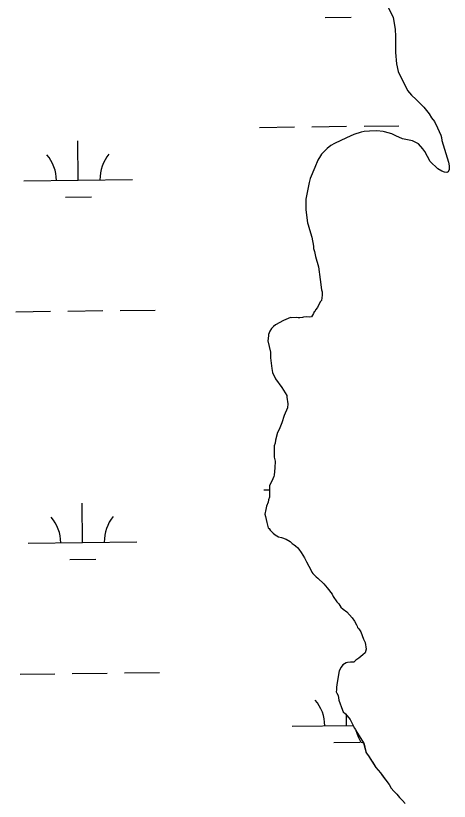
# Model space of a CAD drawing. Extents: x 3694830 to 3732949, y 415201 to 440970.
# Drawn here: x 3728339 to 3728737, y 428324 to 429045 of the extents above; entities that cross this region are included whole.
import ezdxf

# ---------------------------------------------------------------- set-up
doc = ezdxf.new("R2010")
doc.units = 0
doc.layers.add('V-TOPO-SHOR', color=7, linetype='Continuous')
doc.layers.add('V-WETL-SWMP', color=7, linetype='Continuous')

msp = doc.modelspace()

# ---------------------------------------------------------------- linework, layer by layer
at = {"layer": 'V-TOPO-SHOR'}
for p, q in [((3728681.22, 429052.62), (3728685.92, 429043.88)), ((3728685.92, 429043.88), (3728687.7, 429032.6)), ((3728687.7, 429032.6), (3728688.05, 429026.42)), ((3728688.05, 429026.42), (3728688, 429011.52)), ((3728688, 429011.52), (3728689.06, 429000.97)), ((3728689.06, 429000.97), (3728690.49, 428994.06)), ((3728690.49, 428994.06), (3728699.17, 428976.58)), ((3728699.17, 428976.58), (3728702.79, 428972.21)), ((3728702.79, 428972.21), (3728707.14, 428968.19)), ((3728707.14, 428968.19), (3728714.03, 428961.26)), ((3728714.03, 428961.26), (3728719.1, 428955.07)), ((3728719.1, 428955.07), (3728721.27, 428951.43)), ((3728721.27, 428951.43), (3728723.8, 428948.15)), ((3728723.8, 428948.15), (3728726.69, 428942.32)), ((3728659.42, 428938.89), (3728656.51, 428938.17)), ((3728664.15, 428939.24), (3728659.42, 428938.89)), ((3728671.06, 428939.58), (3728664.15, 428939.24)), ((3728676.87, 428938.83), (3728671.06, 428939.58)), ((3728677.96, 428938.47), (3728676.87, 428938.83)), ((3728684.87, 428936.63), (3728677.96, 428938.47)), ((3728726.69, 428942.32), (3728729.58, 428935.4)), ((3728643.04, 428933.12), (3728632.12, 428927.7)), ((3728649.96, 428936.01), (3728643.04, 428933.12)), ((3728656.51, 428938.17), (3728649.96, 428936.01)), ((3728688.5, 428934.8), (3728684.87, 428936.63)), ((3728694.67, 428932.24), (3728688.5, 428934.8)), ((3728703.75, 428930.39), (3728694.67, 428932.24)), ((3728729.58, 428935.4), (3728730.3, 428933.22)), ((3728730.3, 428933.22), (3728730.66, 428930.67)), ((3728628.84, 428925.89), (3728625.2, 428923.36)), ((3728632.12, 428927.7), (3728628.84, 428925.89)), ((3728709.2, 428927.47), (3728703.75, 428930.39)), ((3728713.18, 428923.09), (3728709.2, 428927.47)), ((3728730.66, 428930.67), (3728736.78, 428910.66)), ((3728620.09, 428917.92), (3728619.36, 428916.47)), ((3728625.2, 428923.36), (3728620.09, 428917.92)), ((3728714.99, 428920.54), (3728713.18, 428923.09)), ((3728720.06, 428911.44), (3728714.99, 428920.54)), ((3728616.81, 428912.47), (3728613.88, 428905.94)), ((3728619.36, 428916.47), (3728616.81, 428912.47)), ((3728726.94, 428904.51), (3728720.06, 428911.44)), ((3728736.78, 428910.66), (3728737.5, 428907.38)), ((3728613.88, 428905.94), (3728609.85, 428895.77)), ((3728730.57, 428902.32), (3728726.94, 428904.51)), ((3728733.12, 428901.58), (3728730.57, 428902.32)), ((3728737.49, 428904.11), (3728736.39, 428901.93)), ((3728737.5, 428907.38), (3728737.49, 428904.11)), ((3728609.85, 428895.77), (3728608.75, 428892.14)), ((3728735.3, 428901.21), (3728733.12, 428901.58)), ((3728736.39, 428901.93), (3728735.3, 428901.21)), ((3728608.75, 428892.14), (3728605.79, 428876.88)), ((3728605.79, 428876.88), (3728605.76, 428867.06)), ((3728605.76, 428867.06), (3728607.18, 428855.06)), ((3728607.18, 428855.06), (3728607.9, 428853.24)), ((3728607.9, 428853.24), (3728608.98, 428848.87)), ((3728608.98, 428848.87), (3728611.14, 428841.96)), ((3728611.14, 428841.96), (3728612.93, 428833.59)), ((3728612.93, 428833.59), (3728612.93, 428831.41)), ((3728612.93, 428831.41), (3728613.65, 428828.86)), ((3728613.65, 428828.86), (3728614.72, 428824.13)), ((3728614.72, 428824.13), (3728617.24, 428814.67)), ((3728617.24, 428814.67), (3728619.02, 428803.03)), ((3728619.02, 428803.03), (3728620.08, 428793.58)), ((3728620.8, 428788.48), (3728620.05, 428783.76)), ((3728620.08, 428793.58), (3728620.81, 428791.76)), ((3728620.81, 428791.76), (3728620.8, 428788.48)), ((3728619.32, 428782.67), (3728617.5, 428779.4)), ((3728620.05, 428783.76), (3728619.32, 428782.67)), ((3728613.48, 428773.23), (3728612.75, 428771.78)), ((3728614.21, 428773.96), (3728613.48, 428773.23)), ((3728614.57, 428775.05), (3728614.21, 428773.96)), ((3728616.4, 428777.23), (3728614.57, 428775.05)), ((3728617.5, 428779.4), (3728616.4, 428777.23)), ((3728585.1, 428765.32), (3728577.81, 428761.35)), ((3728587.28, 428766.41), (3728585.1, 428765.32)), ((3728591.65, 428768.21), (3728587.28, 428766.41)), ((3728592.74, 428767.84), (3728591.65, 428768.21)), ((3728597.1, 428768.2), (3728592.74, 428767.84)), ((3728598.56, 428767.83), (3728597.1, 428768.2)), ((3728600.37, 428767.82), (3728598.56, 428767.83)), ((3728602.56, 428768.18), (3728600.37, 428767.82)), ((3728603.65, 428768.54), (3728602.56, 428768.18)), ((3728606.19, 428768.89), (3728603.65, 428768.54)), ((3728609.1, 428768.52), (3728606.19, 428768.89)), ((3728610.92, 428768.88), (3728609.1, 428768.52)), ((3728612.75, 428771.78), (3728610.92, 428768.88)), ((3728574.17, 428758.08), (3728572.7, 428755.54)), ((3728575.99, 428759.9), (3728574.17, 428758.08)), ((3728577.81, 428761.35), (3728575.99, 428759.9)), ((3728571.6, 428751.18), (3728570.86, 428746.82)), ((3728571.61, 428752.64), (3728571.6, 428751.18)), ((3728572.7, 428755.54), (3728571.61, 428752.64)), ((3728570.86, 428746.82), (3728573.37, 428736.27)), ((3728573.37, 428736.27), (3728573.36, 428731.18)), ((3728573.36, 428731.18), (3728574.42, 428721.36)), ((3728574.42, 428721.36), (3728575.14, 428717.72)), ((3728575.14, 428717.72), (3728578.03, 428711.9)), ((3728578.03, 428711.9), (3728583.82, 428703.88)), ((3728583.82, 428703.88), (3728588.16, 428696.6)), ((3728588.16, 428696.6), (3728588.16, 428695.14)), ((3728588.16, 428695.14), (3728589.23, 428688.96)), ((3728589.23, 428688.96), (3728588.85, 428685.33)), ((3728588.85, 428685.33), (3728585.92, 428678.06)), ((3728583.72, 428671.52), (3728581.16, 428665.35)), ((3728585.92, 428678.06), (3728583.72, 428671.52)), ((3728581.16, 428665.35), (3728579.7, 428662.45)), ((3728579.7, 428662.45), (3728577.86, 428655.54)), ((3728576.75, 428650.46), (3728576.72, 428639.91)), ((3728577.48, 428652.64), (3728576.75, 428650.46)), ((3728577.86, 428655.54), (3728577.48, 428652.64)), ((3728576.72, 428639.91), (3728577.44, 428636.28)), ((3728577.44, 428636.28), (3728577.42, 428630.1)), ((3728577.42, 428630.1), (3728576.67, 428623.55)), ((3728576.3, 428622.1), (3728575.57, 428619.92)), ((3728576.67, 428623.55), (3728576.3, 428622.1)), ((3728575.57, 428619.92), (3728572.28, 428613.75)), ((3728572.28, 428613.75), (3728572.25, 428603.21)), ((3728571.51, 428600.66), (3728571.14, 428598.48)), ((3728572.25, 428603.21), (3728571.51, 428600.66)), ((3728569.68, 428594.85), (3728568.94, 428591.95)), ((3728571.14, 428598.48), (3728569.68, 428594.85)), ((3728568.94, 428591.95), (3728568.2, 428587.59)), ((3728568.2, 428587.59), (3728568.56, 428585.4)), ((3728568.56, 428585.4), (3728569.99, 428579.95)), ((3728569.99, 428579.95), (3728571.07, 428575.22)), ((3728571.07, 428575.22), (3728572.16, 428574.48)), ((3728572.16, 428574.48), (3728572.88, 428573.03)), ((3728572.88, 428573.03), (3728575.78, 428570.11)), ((3728575.78, 428570.11), (3728577.6, 428568.65)), ((3728577.6, 428568.65), (3728580.5, 428566.83)), ((3728580.5, 428566.83), (3728583.41, 428566.09)), ((3728583.41, 428566.09), (3728587.76, 428564.62)), ((3728587.76, 428564.62), (3728591.39, 428562.43)), ((3728591.39, 428562.43), (3728593.21, 428560.61)), ((3728593.21, 428560.61), (3728595.02, 428559.51)), ((3728595.02, 428559.51), (3728596.11, 428558.42)), ((3728596.11, 428558.42), (3728598.28, 428556.59)), ((3728598.28, 428556.59), (3728599.37, 428555.5)), ((3728599.37, 428555.5), (3728601.54, 428552.58)), ((3728601.54, 428552.58), (3728604.44, 428547.48)), ((3728604.44, 428547.48), (3728606.24, 428543.84)), ((3728606.24, 428543.84), (3728608.41, 428539.84)), ((3728608.41, 428539.84), (3728609.86, 428537.65)), ((3728609.86, 428537.65), (3728611.31, 428534.37)), ((3728611.31, 428534.37), (3728612.03, 428533.28)), ((3728612.03, 428533.28), (3728615.29, 428530)), ((3728615.29, 428530), (3728616.74, 428528.9)), ((3728616.74, 428528.9), (3728622.18, 428523.8)), ((3728622.18, 428523.8), (3728625.44, 428520.15)), ((3728625.44, 428520.15), (3728629.79, 428514.32)), ((3728629.79, 428514.32), (3728630.87, 428512.14)), ((3728630.87, 428512.14), (3728634.13, 428507.04)), ((3728634.13, 428507.04), (3728635.94, 428505.21)), ((3728635.94, 428505.21), (3728637.75, 428502.3)), ((3728637.75, 428502.3), (3728639.93, 428500.48)), ((3728639.93, 428500.48), (3728643.55, 428497.92)), ((3728643.55, 428497.92), (3728648.26, 428492.45)), ((3728648.26, 428492.45), (3728650.44, 428489.54)), ((3728650.44, 428489.54), (3728652.24, 428485.9)), ((3728652.24, 428485.9), (3728652.97, 428484.8)), ((3728652.97, 428484.8), (3728653.33, 428483.71)), ((3728653.33, 428483.71), (3728654.41, 428482.25)), ((3728654.41, 428482.25), (3728655.14, 428481.52)), ((3728655.14, 428481.52), (3728656.22, 428479.7)), ((3728656.22, 428479.7), (3728658.75, 428472.79)), ((3728658.75, 428472.79), (3728660.19, 428469.87)), ((3728660.19, 428469.87), (3728661.27, 428463.69)), ((3728661.27, 428463.69), (3728660.16, 428460.42)), ((3728654.33, 428455.35), (3728651.78, 428453.54)), ((3728657.98, 428458.61), (3728654.33, 428455.35)), ((3728660.16, 428460.42), (3728657.98, 428458.61)), ((3728639.77, 428449.21), (3728638.31, 428447.04)), ((3728642.69, 428451.02), (3728639.77, 428449.21)), ((3728644.14, 428451.38), (3728642.69, 428451.02)), ((3728646.69, 428451.74), (3728644.14, 428451.38)), ((3728649.96, 428451.73), (3728646.69, 428451.74)), ((3728651.78, 428453.54), (3728649.96, 428451.73)), ((3728636.48, 428443.77), (3728634.26, 428431.41)), ((3728638.31, 428447.04), (3728636.48, 428443.77)), ((3728633.89, 428426.33), (3728633.52, 428424.51)), ((3728634.26, 428431.41), (3728633.89, 428428.51)), ((3728633.89, 428428.51), (3728633.89, 428426.33)), ((3728633.52, 428424.51), (3728634.24, 428423.42)), ((3728634.24, 428423.42), (3728635.32, 428421.23)), ((3728635.32, 428421.23), (3728636.04, 428416.86)), ((3728636.04, 428416.86), (3728639.28, 428407.77)), ((3728639.28, 428407.77), (3728640.01, 428406.31)), ((3728640.01, 428406.31), (3728642.18, 428404.48)), ((3728642.18, 428404.48), (3728646.53, 428399.02)), ((3728646.53, 428399.02), (3728649.78, 428392.47)), ((3728649.78, 428392.47), (3728650.14, 428391.37)), ((3728650.14, 428391.37), (3728651.23, 428389.92)), ((3728651.23, 428389.92), (3728651.62, 428388.91))]:
    msp.add_line(p, q, dxfattribs=at)
msp.add_lwpolyline([(3728651.62, 428388.91), (3728658.83, 428377.75), (3728661.14, 428368.54), (3728663.18, 428365.81), (3728665.23, 428362.67), (3728667.29, 428359.54), (3728670.15, 428355.23), (3728672.2, 428352.49), (3728674.23, 428350.16), (3728676.28, 428347.42), (3728679.14, 428343.51), (3728682.4, 428339.6), (3728684.06, 428336.07), (3728686.5, 428333.34), (3728689.34, 428330.62), (3728691.79, 428327.49), (3728694.63, 428324.77), (3728697.07, 428322.04)], dxfattribs=at)
at = {"layer": 'V-WETL-SWMP'}
for p, q in [((3728623.42, 429043.39), (3728647.42, 429043.68)), ((3728563.21, 428942.66), (3728595.21, 428943.05)), ((3728611.21, 428943.24), (3728643.21, 428943.62)), ((3728659.21, 428943.81), (3728691.2, 428944.19)), ((3728396.72, 428894.25), (3728396.29, 428930.24)), ((3728346.72, 428893.65), (3728446.71, 428894.84)), ((3728384.9, 428878.67), (3728408.9, 428878.96)), ((3728339.31, 428773.48), (3728371.3, 428773.86)), ((3728387.3, 428774.05), (3728419.3, 428774.44)), ((3728435.3, 428774.63), (3728467.3, 428775.01)), ((3728567.18, 428610.01), (3728572.27, 428610.07)), ((3728400.68, 428561.59), (3728400.25, 428597.59)), ((3728350.69, 428561), (3728450.68, 428562.19)), ((3728388.87, 428546.02), (3728412.87, 428546.31)), ((3728343.27, 428440.83), (3728375.27, 428441.21)), ((3728391.27, 428441.4), (3728423.27, 428441.78)), ((3728439.27, 428441.97), (3728471.27, 428442.36)), ((3728643.17, 428393.66), (3728643.06, 428403.38)), ((3728593.18, 428393.06), (3728649.15, 428393.73)), ((3728631.36, 428378.09), (3728655.36, 428378.37))]:
    msp.add_line(p, q, dxfattribs=at)
for points in [[(3728681.22, 429052.62), (3728685.92, 429043.88), (3728687.7, 429032.6), (3728688.05, 429026.42), (3728688, 429011.52), (3728689.06, 429000.97), (3728690.49, 428994.06), (3728699.17, 428976.58), (3728702.79, 428972.21), (3728707.14, 428968.19), (3728714.03, 428961.26), (3728719.1, 428955.07), (3728721.27, 428951.43), (3728723.8, 428948.15), (3728726.69, 428942.32), (3728729.58, 428935.4), (3728730.3, 428933.22), (3728730.66, 428930.67), (3728736.78, 428910.66), (3728737.5, 428907.38), (3728737.49, 428904.11), (3728736.39, 428901.93), (3728735.3, 428901.21), (3728733.12, 428901.58), (3728730.57, 428902.32), (3728726.94, 428904.51), (3728720.06, 428911.44), (3728714.99, 428920.54), (3728713.18, 428923.09), (3728709.2, 428927.47), (3728703.75, 428930.39), (3728694.67, 428932.24), (3728688.5, 428934.8), (3728684.87, 428936.63), (3728677.96, 428938.47), (3728676.87, 428938.83), (3728671.06, 428939.58), (3728664.15, 428939.24), (3728659.42, 428938.89), (3728656.51, 428938.17), (3728649.96, 428936.01), (3728643.04, 428933.12), (3728632.12, 428927.7), (3728628.84, 428925.89), (3728625.2, 428923.36), (3728620.09, 428917.92), (3728619.36, 428916.47), (3728616.81, 428912.47), (3728613.88, 428905.94), (3728609.85, 428895.77), (3728608.75, 428892.14), (3728605.79, 428876.88), (3728605.76, 428867.06), (3728607.18, 428855.06), (3728607.9, 428853.24), (3728608.98, 428848.87), (3728611.14, 428841.96), (3728612.93, 428833.59), (3728612.93, 428831.41), (3728613.65, 428828.86), (3728614.72, 428824.13), (3728617.24, 428814.67), (3728619.02, 428803.03), (3728620.08, 428793.58), (3728620.81, 428791.76), (3728620.8, 428788.48), (3728620.05, 428783.76), (3728619.32, 428782.67), (3728617.5, 428779.4), (3728616.4, 428777.23), (3728614.57, 428775.05), (3728614.21, 428773.96), (3728613.48, 428773.23), (3728612.75, 428771.78), (3728610.92, 428768.88), (3728609.1, 428768.52), (3728606.19, 428768.89), (3728603.65, 428768.54)], [(3728603.65, 428768.54), (3728602.56, 428768.18), (3728600.37, 428767.82), (3728598.56, 428767.83), (3728597.1, 428768.2), (3728592.74, 428767.84), (3728591.65, 428768.21), (3728587.28, 428766.41), (3728585.1, 428765.32), (3728577.81, 428761.35), (3728575.99, 428759.9), (3728574.17, 428758.08), (3728572.7, 428755.54), (3728571.61, 428752.64), (3728571.6, 428751.18), (3728570.86, 428746.82), (3728573.37, 428736.27), (3728573.36, 428731.18), (3728574.42, 428721.36), (3728575.14, 428717.72), (3728578.03, 428711.9), (3728583.82, 428703.88), (3728588.16, 428696.6), (3728588.16, 428695.14), (3728589.23, 428688.96), (3728588.85, 428685.33), (3728585.92, 428678.06), (3728583.72, 428671.52), (3728581.16, 428665.35), (3728579.7, 428662.45), (3728577.86, 428655.54), (3728577.48, 428652.64), (3728576.75, 428650.46), (3728576.72, 428639.91), (3728577.44, 428636.28), (3728577.42, 428630.1), (3728576.67, 428623.55), (3728576.3, 428622.1), (3728575.57, 428619.92), (3728572.28, 428613.75), (3728572.25, 428603.21), (3728571.51, 428600.66), (3728571.14, 428598.48), (3728569.68, 428594.85), (3728568.94, 428591.95), (3728568.2, 428587.59), (3728568.56, 428585.4), (3728569.99, 428579.95), (3728571.07, 428575.22), (3728572.16, 428574.48), (3728572.88, 428573.03), (3728575.78, 428570.11), (3728577.6, 428568.65), (3728580.5, 428566.83), (3728583.41, 428566.09), (3728587.76, 428564.62), (3728591.39, 428562.43), (3728593.21, 428560.61), (3728595.02, 428559.51), (3728596.11, 428558.42), (3728598.28, 428556.59), (3728599.37, 428555.5), (3728601.54, 428552.58), (3728604.44, 428547.48), (3728606.24, 428543.84), (3728608.41, 428539.84), (3728609.86, 428537.65), (3728611.31, 428534.37), (3728612.03, 428533.28), (3728615.29, 428530), (3728616.74, 428528.9), (3728622.18, 428523.8), (3728625.44, 428520.15), (3728629.79, 428514.32), (3728630.87, 428512.14), (3728634.13, 428507.04), (3728635.94, 428505.21), (3728637.75, 428502.3), (3728639.93, 428500.48), (3728643.55, 428497.92), (3728648.26, 428492.45), (3728650.44, 428489.54), (3728652.24, 428485.9), (3728652.97, 428484.8), (3728653.33, 428483.71), (3728654.41, 428482.25), (3728655.14, 428481.52), (3728656.22, 428479.7), (3728658.75, 428472.79), (3728660.19, 428469.87), (3728661.27, 428463.69), (3728660.16, 428460.42), (3728657.98, 428458.61), (3728654.33, 428455.35), (3728651.78, 428453.54), (3728649.96, 428451.73), (3728646.69, 428451.74), (3728644.14, 428451.38), (3728642.69, 428451.02), (3728639.77, 428449.21), (3728638.31, 428447.04)], [(3728638.31, 428447.04), (3728636.48, 428443.77), (3728634.26, 428431.41), (3728633.89, 428428.51), (3728633.89, 428426.33), (3728633.52, 428424.51), (3728634.24, 428423.42), (3728635.32, 428421.23), (3728636.04, 428416.86), (3728639.28, 428407.77), (3728640.01, 428406.31), (3728642.18, 428404.48), (3728646.53, 428399.02), (3728649.78, 428392.47), (3728650.14, 428391.37), (3728651.23, 428389.92), (3728653.75, 428383.36), (3728656.28, 428378.27), (3728658.96, 428377.63), (3728661.14, 428368.54), (3728663.18, 428365.81), (3728670.16, 428355.23), (3728672.2, 428352.49), (3728674.23, 428350.16), (3728679.14, 428343.51), (3728682.4, 428339.6), (3728684.06, 428336.07), (3728686.5, 428333.34), (3728689.34, 428330.62), (3728691.79, 428327.49), (3728694.63, 428324.77), (3728697.07, 428322.04)]]:
    msp.add_lwpolyline(points, dxfattribs=at)
for centre, start, end in [((3728341.47, 428894.06), 359.91153, 41.45519), ((3728451.95, 428895.38), 139.91153, 181.45518), ((3728455.92, 428562.73), 139.91153, 181.45518), ((3728345.44, 428561.41), 359.91153, 41.45519), ((3728587.93, 428393.48), 359.91153, 41.45519)]:
    msp.add_arc(centre, 35.25, start, end, dxfattribs=at)

doc.saveas('drawing.dxf')
